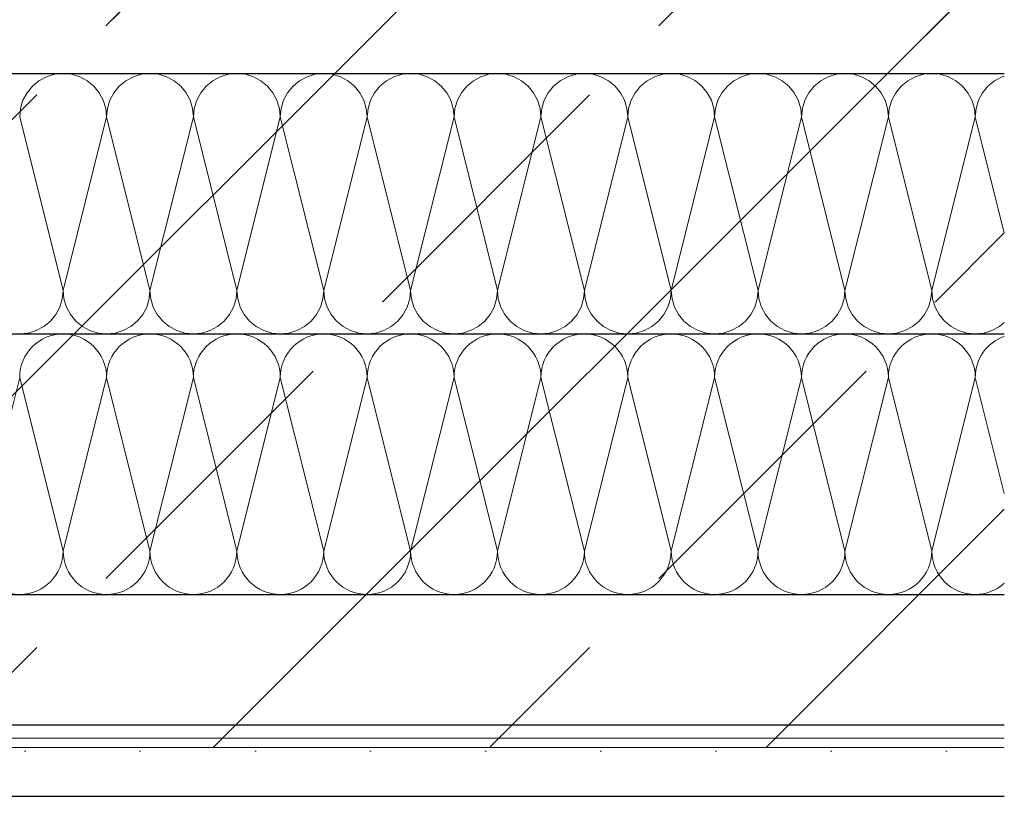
# Model space of a CAD drawing. Header units: metres. Extents: x -89 to 754, y -195 to 69.
# Tile 324 of 327: x 744.925 to 745.227, y -189.704 to -189.466. Entities that reach past the tile are written whole.
import ezdxf

# ---------------------------------------------------------------- set-up
doc = ezdxf.new("R2010")
doc.units = ezdxf.units.M
doc.header["$MEASUREMENT"] = 0
doc.layers.add('Neubau_10 Wand außen', color=7, linetype='Continuous')
pattern_1 = [(44.99999999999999, (711.8164932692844, -194.5164329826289), (-0.08485281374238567, 0.08485281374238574), []), (44.99999999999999, (711.7740668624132, -194.4740065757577), (-0.08485281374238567, 0.08485281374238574), [0.09, -0.03])]

# ---------------------------------------------------------------- blocks, each defined once
blk = doc.blocks.new('*X904', base_point=(711.8164932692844, -194.5164329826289))
at = {"layer": 'Neubau_10 Wand außen', "color": 8, "linetype": 'Continuous', "lineweight": 18}
for p, q in [((744.9117899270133, -189.628908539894), (744.9251232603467, -189.5755752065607)), ((744.93845659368, -189.628908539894), (744.9251232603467, -189.5755752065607)), ((744.93845659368, -189.628908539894), (744.9517899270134, -189.5755752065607)), ((744.9651232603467, -189.628908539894), (744.9517899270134, -189.5755752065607)), ((744.9651232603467, -189.628908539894), (744.97845659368, -189.5755752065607)), ((744.9917899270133, -189.628908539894), (744.97845659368, -189.5755752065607)), ((744.9917899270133, -189.628908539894), (745.0051232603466, -189.5755752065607)), ((745.01845659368, -189.628908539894), (745.0051232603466, -189.5755752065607)), ((745.01845659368, -189.628908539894), (745.0317899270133, -189.5755752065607)), ((745.0451232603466, -189.628908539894), (745.0317899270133, -189.5755752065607)), ((745.0451232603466, -189.628908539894), (745.05845659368, -189.5755752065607)), ((745.0717899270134, -189.628908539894), (745.05845659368, -189.5755752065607)), ((745.0717899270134, -189.628908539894), (745.0851232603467, -189.5755752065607)), ((745.09845659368, -189.628908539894), (745.0851232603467, -189.5755752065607)), ((745.09845659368, -189.628908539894), (745.1117899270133, -189.5755752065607)), ((745.1251232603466, -189.628908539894), (745.1117899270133, -189.5755752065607)), ((745.1251232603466, -189.628908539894), (745.13845659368, -189.5755752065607)), ((745.1517899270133, -189.628908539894), (745.13845659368, -189.5755752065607)), ((745.1517899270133, -189.628908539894), (745.1651232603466, -189.5755752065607)), ((745.17845659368, -189.628908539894), (745.1651232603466, -189.5755752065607)), ((745.17845659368, -189.628908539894), (745.1917899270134, -189.5755752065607)), ((745.2051232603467, -189.628908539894), (745.1917899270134, -189.5755752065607)), ((745.2051232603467, -189.628908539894), (745.21845659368, -189.5755752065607)), ((745.2273779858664, -189.6112607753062), (745.21845659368, -189.5755752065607))]:
    blk.add_line(p, q, dxfattribs=at)
for centre, radius, start, end in [((744.93845659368, -189.5755752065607), 0.01333333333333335, 90, 180), ((744.93845659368, -189.5755752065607), 0.01333333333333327, 0, 90), ((744.9651232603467, -189.5755752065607), 0.01333333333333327, 90, 180), ((744.9651232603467, -189.5755752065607), 0.01333333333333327, 0, 90), ((744.9917899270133, -189.5755752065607), 0.01333333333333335, 90, 180), ((744.9917899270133, -189.5755752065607), 0.01333333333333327, 0, 90), ((745.01845659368, -189.5755752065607), 0.01333333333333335, 90, 180), ((745.01845659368, -189.5755752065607), 0.01333333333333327, 0, 90), ((745.0451232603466, -189.5755752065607), 0.01333333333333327, 90, 180), ((745.0451232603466, -189.5755752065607), 0.01333333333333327, 0, 90), ((745.0717899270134, -189.5755752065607), 0.01333333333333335, 90, 180), ((745.0717899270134, -189.5755752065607), 0.01333333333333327, 0, 90), ((745.09845659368, -189.5755752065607), 0.01333333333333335, 90, 180), ((745.09845659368, -189.5755752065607), 0.01333333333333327, 0, 90), ((745.1251232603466, -189.5755752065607), 0.01333333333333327, 90, 180), ((745.1251232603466, -189.5755752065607), 0.01333333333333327, 0, 90), ((745.1517899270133, -189.5755752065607), 0.01333333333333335, 90, 180), ((745.1517899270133, -189.5755752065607), 0.01333333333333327, 0, 90), ((745.17845659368, -189.5755752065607), 0.01333333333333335, 90, 180), ((745.17845659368, -189.5755752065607), 0.01333333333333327, 0, 90), ((745.2051232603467, -189.5755752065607), 0.01333333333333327, 90, 180), ((745.2051232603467, -189.5755752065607), 0.01333333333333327, 0, 90), ((745.2317899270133, -189.5755752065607), 0.01333333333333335, 109.3231429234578, 180), ((744.9251232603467, -189.628908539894), 0.01333333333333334, 180, 270), ((744.9251232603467, -189.628908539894), 0.01333333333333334, 270, 0), ((744.9517899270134, -189.628908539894), 0.01333333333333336, 180, 270), ((744.9517899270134, -189.628908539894), 0.01333333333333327, 270, 0), ((744.97845659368, -189.628908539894), 0.01333333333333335, 180, 270), ((744.97845659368, -189.628908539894), 0.01333333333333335, 270, 0), ((745.0051232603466, -189.628908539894), 0.01333333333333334, 180, 270), ((745.0051232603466, -189.628908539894), 0.01333333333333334, 270, 0), ((745.0317899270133, -189.628908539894), 0.01333333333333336, 180, 270), ((745.0317899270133, -189.628908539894), 0.01333333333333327, 270, 0), ((745.05845659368, -189.628908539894), 0.01333333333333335, 180, 270), ((745.05845659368, -189.628908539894), 0.01333333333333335, 270, 0), ((745.0851232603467, -189.628908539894), 0.01333333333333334, 180, 270), ((745.0851232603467, -189.628908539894), 0.01333333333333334, 270, 0), ((745.1117899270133, -189.628908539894), 0.01333333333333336, 180, 270), ((745.1117899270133, -189.628908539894), 0.01333333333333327, 270, 0), ((745.13845659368, -189.628908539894), 0.01333333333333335, 180, 270), ((745.13845659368, -189.628908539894), 0.01333333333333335, 270, 0), ((745.1651232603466, -189.628908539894), 0.01333333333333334, 180, 270), ((745.1651232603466, -189.628908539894), 0.01333333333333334, 270, 0), ((745.1917899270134, -189.628908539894), 0.01333333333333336, 180, 270), ((745.1917899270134, -189.628908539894), 0.01333333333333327, 270, 0), ((745.21845659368, -189.628908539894), 0.01333333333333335, 180, 270), ((745.21845659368, -189.628908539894), 0.01333333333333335, 270, 311.997980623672)]:
    blk.add_arc(centre, radius, start, end, dxfattribs=at)
blk = doc.blocks.new('*X905', base_point=(711.8164932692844, -194.5164329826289))
at = {"layer": 'Neubau_10 Wand außen', "color": 8, "linetype": 'Continuous', "lineweight": 18}
for p, q in [((744.9333541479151, -189.4832568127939), (744.931048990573, -189.4844889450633)), ((744.9358553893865, -189.4824980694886), (744.9333541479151, -189.4832568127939)), ((744.9384565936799, -189.4822418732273), (744.9358553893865, -189.4824980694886)), ((744.9410577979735, -189.4824980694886), (744.9384565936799, -189.4822418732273)), ((744.9435590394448, -189.4832568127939), (744.9410577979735, -189.4824980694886)), ((744.9458641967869, -189.4844889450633), (744.9435590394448, -189.4832568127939)), ((744.9600208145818, -189.4832568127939), (744.9577156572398, -189.4844889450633)), ((744.9625220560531, -189.4824980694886), (744.9600208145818, -189.4832568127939)), ((744.9651232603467, -189.4822418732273), (744.9625220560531, -189.4824980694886)), ((744.9677244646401, -189.4824980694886), (744.9651232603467, -189.4822418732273)), ((744.9702257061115, -189.4832568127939), (744.9677244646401, -189.4824980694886)), ((744.9725308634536, -189.4844889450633), (744.9702257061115, -189.4832568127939)), ((744.9866874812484, -189.4832568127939), (744.9843823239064, -189.4844889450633)), ((744.9891887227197, -189.4824980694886), (744.9866874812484, -189.4832568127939)), ((744.9917899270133, -189.4822418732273), (744.9891887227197, -189.4824980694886)), ((744.9943911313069, -189.4824980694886), (744.9917899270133, -189.4822418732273)), ((744.9968923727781, -189.4832568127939), (744.9943911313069, -189.4824980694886)), ((744.9991975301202, -189.4844889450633), (744.9968923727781, -189.4832568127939)), ((745.0133541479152, -189.4832568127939), (745.011048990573, -189.4844889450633)), ((745.0158553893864, -189.4824980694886), (745.0133541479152, -189.4832568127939)), ((745.01845659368, -189.4822418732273), (745.0158553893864, -189.4824980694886)), ((745.0210577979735, -189.4824980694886), (745.01845659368, -189.4822418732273)), ((745.0235590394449, -189.4832568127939), (745.0210577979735, -189.4824980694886)), ((745.0258641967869, -189.4844889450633), (745.0235590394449, -189.4832568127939)), ((745.0400208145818, -189.4832568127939), (745.0377156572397, -189.4844889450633)), ((745.042522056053, -189.4824980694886), (745.0400208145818, -189.4832568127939)), ((745.0451232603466, -189.4822418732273), (745.042522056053, -189.4824980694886)), ((745.0477244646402, -189.4824980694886), (745.0451232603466, -189.4822418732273)), ((745.0502257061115, -189.4832568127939), (745.0477244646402, -189.4824980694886)), ((745.0525308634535, -189.4844889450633), (745.0502257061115, -189.4832568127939)), ((745.0666874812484, -189.4832568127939), (745.0643823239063, -189.4844889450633)), ((745.0691887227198, -189.4824980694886), (745.0666874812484, -189.4832568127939)), ((745.0717899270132, -189.4822418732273), (745.0691887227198, -189.4824980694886)), ((745.0743911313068, -189.4824980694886), (745.0717899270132, -189.4822418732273)), ((745.0768923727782, -189.4832568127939), (745.0743911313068, -189.4824980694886)), ((745.0791975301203, -189.4844889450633), (745.0768923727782, -189.4832568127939)), ((745.0933541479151, -189.4832568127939), (745.0910489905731, -189.4844889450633)), ((745.0958553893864, -189.4824980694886), (745.0933541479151, -189.4832568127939)), ((745.09845659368, -189.4822418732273), (745.0958553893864, -189.4824980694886)), ((745.1010577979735, -189.4824980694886), (745.09845659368, -189.4822418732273)), ((745.1035590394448, -189.4832568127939), (745.1010577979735, -189.4824980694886)), ((745.1058641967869, -189.4844889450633), (745.1035590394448, -189.4832568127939)), ((745.1200208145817, -189.4832568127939), (745.1177156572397, -189.4844889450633)), ((745.1225220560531, -189.4824980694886), (745.1200208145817, -189.4832568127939)), ((745.1251232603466, -189.4822418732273), (745.1225220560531, -189.4824980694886)), ((745.1277244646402, -189.4824980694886), (745.1251232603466, -189.4822418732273)), ((745.1302257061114, -189.4832568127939), (745.1277244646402, -189.4824980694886)), ((745.1325308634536, -189.4844889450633), (745.1302257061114, -189.4832568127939)), ((745.1466874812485, -189.4832568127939), (745.1443823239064, -189.4844889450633)), ((745.1491887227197, -189.4824980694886), (745.1466874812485, -189.4832568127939)), ((745.1517899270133, -189.4822418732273), (745.1491887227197, -189.4824980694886)), ((745.1543911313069, -189.4824980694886), (745.1517899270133, -189.4822418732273)), ((745.1568923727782, -189.4832568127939), (745.1543911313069, -189.4824980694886)), ((745.1591975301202, -189.4844889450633), (745.1568923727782, -189.4832568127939)), ((745.1733541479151, -189.4832568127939), (745.171048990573, -189.4844889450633)), ((745.1758553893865, -189.4824980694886), (745.1733541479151, -189.4832568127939)), ((745.1784565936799, -189.4822418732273), (745.1758553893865, -189.4824980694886)), ((745.1810577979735, -189.4824980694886), (745.1784566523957, -189.4822418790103)), ((745.1835590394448, -189.4832568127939), (745.1810577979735, -189.4824980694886)), ((745.185864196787, -189.4844889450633), (745.1835590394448, -189.4832568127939)), ((745.2000208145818, -189.4832568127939), (745.1977156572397, -189.4844889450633)), ((745.2025220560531, -189.4824980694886), (745.2000208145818, -189.4832568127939)), ((745.2051232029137, -189.482241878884), (745.2025220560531, -189.4824980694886)), ((745.2077244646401, -189.4824980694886), (745.2051233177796, -189.482241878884)), ((745.2102257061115, -189.4832568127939), (745.2077244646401, -189.4824980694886)), ((745.2125308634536, -189.4844889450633), (745.2102257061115, -189.4832568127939)), ((745.2266874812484, -189.4832568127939), (745.2243823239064, -189.4844889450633)), ((745.2273779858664, -189.483047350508), (745.2266874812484, -189.4832568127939)), ((744.9290285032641, -189.4861471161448), (744.9273703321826, -189.4881676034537)), ((744.931048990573, -189.4844889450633), (744.9290285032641, -189.4861471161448)), ((744.9478846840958, -189.4861471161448), (744.9458641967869, -189.4844889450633)), ((744.9495428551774, -189.4881676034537), (744.9478846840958, -189.4861471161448)), ((744.9556951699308, -189.4861471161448), (744.9540369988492, -189.4881676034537)), ((744.9577156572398, -189.4844889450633), (744.9556951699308, -189.4861471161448)), ((744.9745513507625, -189.4861471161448), (744.9725308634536, -189.4844889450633)), ((744.976209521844, -189.4881676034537), (744.9745513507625, -189.4861471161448)), ((744.9823618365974, -189.4861471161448), (744.9807036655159, -189.4881676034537)), ((744.9843823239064, -189.4844889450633), (744.9823618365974, -189.4861471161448)), ((745.0012180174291, -189.4861471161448), (744.9991975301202, -189.4844889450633)), ((745.0028761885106, -189.4881676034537), (745.0012180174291, -189.4861471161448)), ((745.0090285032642, -189.4861471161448), (745.0073703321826, -189.4881676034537)), ((745.011048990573, -189.4844889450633), (745.0090285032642, -189.4861471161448)), ((745.0278846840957, -189.4861471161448), (745.0258641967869, -189.4844889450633)), ((745.0295428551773, -189.4881676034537), (745.0278846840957, -189.4861471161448)), ((745.0356951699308, -189.4861471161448), (745.0340369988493, -189.4881676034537)), ((745.0377156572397, -189.4844889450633), (745.0356951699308, -189.4861471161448)), ((745.0545513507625, -189.4861471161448), (745.0525308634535, -189.4844889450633)), ((745.056209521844, -189.4881676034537), (745.0545513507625, -189.4861471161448)), ((745.0623618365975, -189.4861471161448), (745.0607036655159, -189.4881676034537)), ((745.0643823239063, -189.4844889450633), (745.0623618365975, -189.4861471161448)), ((745.0812180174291, -189.4861471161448), (745.0791975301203, -189.4844889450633)), ((745.0828761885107, -189.4881676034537), (745.0812180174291, -189.4861471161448)), ((745.0890285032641, -189.4861471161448), (745.0873703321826, -189.4881676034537)), ((745.0910489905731, -189.4844889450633), (745.0890285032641, -189.4861471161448)), ((745.1078846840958, -189.4861471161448), (745.1058641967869, -189.4844889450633)), ((745.1095428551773, -189.4881676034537), (745.1078846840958, -189.4861471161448)), ((745.1156951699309, -189.4861471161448), (745.1140369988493, -189.4881676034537)), ((745.1177156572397, -189.4844889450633), (745.1156951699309, -189.4861471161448)), ((745.1345513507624, -189.4861471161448), (745.1325308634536, -189.4844889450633)), ((745.136209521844, -189.4881676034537), (745.1345513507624, -189.4861471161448)), ((745.1423618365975, -189.4861471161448), (745.140703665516, -189.4881676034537)), ((745.1443823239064, -189.4844889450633), (745.1423618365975, -189.4861471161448)), ((745.1612180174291, -189.4861471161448), (745.1591975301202, -189.4844889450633)), ((745.1628761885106, -189.4881676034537), (745.1612180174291, -189.4861471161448)), ((745.1690285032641, -189.4861471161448), (745.1673703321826, -189.4881676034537)), ((745.171048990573, -189.4844889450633), (745.1690285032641, -189.4861471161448)), ((745.1878846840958, -189.4861471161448), (745.185864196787, -189.4844889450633)), ((745.1895428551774, -189.4881676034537), (745.1878846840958, -189.4861471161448)), ((745.1956951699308, -189.4861471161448), (745.1940369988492, -189.4881676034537)), ((745.1977156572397, -189.4844889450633), (745.1956951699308, -189.4861471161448)), ((745.2145513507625, -189.4861471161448), (745.2125308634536, -189.4844889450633)), ((745.216209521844, -189.4881676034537), (745.2145513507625, -189.4861471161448)), ((745.2223618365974, -189.4861471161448), (745.2207036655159, -189.4881676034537)), ((745.2243823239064, -189.4844889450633), (745.2223618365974, -189.4861471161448)), ((744.9273703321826, -189.4881676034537), (744.9261381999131, -189.4904727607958)), ((744.9507749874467, -189.4904727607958), (744.9495428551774, -189.4881676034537)), ((744.9540369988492, -189.4881676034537), (744.9528048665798, -189.4904727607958)), ((744.9774416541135, -189.4904727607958), (744.976209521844, -189.4881676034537)), ((744.9807036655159, -189.4881676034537), (744.9794715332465, -189.4904727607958)), ((745.0041083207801, -189.4904727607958), (745.0028761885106, -189.4881676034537)), ((745.0073703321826, -189.4881676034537), (745.0061381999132, -189.4904727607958)), ((745.0307749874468, -189.4904727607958), (745.0295428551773, -189.4881676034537)), ((745.0340369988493, -189.4881676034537), (745.0328048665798, -189.4904727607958)), ((745.0574416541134, -189.4904727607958), (745.056209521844, -189.4881676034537)), ((745.0607036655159, -189.4881676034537), (745.0594715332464, -189.4904727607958)), ((745.0841083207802, -189.4904727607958), (745.0828761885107, -189.4881676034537)), ((745.0873703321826, -189.4881676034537), (745.0861381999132, -189.4904727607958)), ((745.1107749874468, -189.4904727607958), (745.1095428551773, -189.4881676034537)), ((745.1140369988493, -189.4881676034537), (745.1128048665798, -189.4904727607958)), ((745.1374416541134, -189.4904727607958), (745.136209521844, -189.4881676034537)), ((745.140703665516, -189.4881676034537), (745.1394715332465, -189.4904727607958)), ((745.1641083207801, -189.4904727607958), (745.1628761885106, -189.4881676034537)), ((745.1673703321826, -189.4881676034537), (745.1661381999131, -189.4904727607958)), ((745.1907749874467, -189.4904727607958), (745.1895428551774, -189.4881676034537)), ((745.1940369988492, -189.4881676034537), (745.1928048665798, -189.4904727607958)), ((745.2174416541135, -189.4904727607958), (745.216209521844, -189.4881676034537)), ((745.2207036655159, -189.4881676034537), (745.2194715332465, -189.4904727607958)), ((744.9261381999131, -189.4904727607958), (744.925379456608, -189.4929740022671)), ((744.951533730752, -189.4929740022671), (744.9507749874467, -189.4904727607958)), ((744.9528048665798, -189.4904727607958), (744.9520461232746, -189.4929740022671)), ((744.9782003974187, -189.4929740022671), (744.9774416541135, -189.4904727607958)), ((744.9794715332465, -189.4904727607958), (744.9787127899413, -189.4929740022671)), ((745.0048670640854, -189.4929740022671), (745.0041083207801, -189.4904727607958)), ((745.0061381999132, -189.4904727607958), (745.0053794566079, -189.4929740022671)), ((745.031533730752, -189.4929740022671), (745.0307749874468, -189.4904727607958)), ((745.0328048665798, -189.4904727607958), (745.0320461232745, -189.4929740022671)), ((745.0582003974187, -189.4929740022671), (745.0574416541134, -189.4904727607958)), ((745.0594715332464, -189.4904727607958), (745.0587127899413, -189.4929740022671)), ((745.0848670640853, -189.4929740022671), (745.0841083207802, -189.4904727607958)), ((745.0861381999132, -189.4904727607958), (745.0853794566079, -189.4929740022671)), ((745.111533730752, -189.4929740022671), (745.1107749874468, -189.4904727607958)), ((745.1128048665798, -189.4904727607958), (745.1120461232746, -189.4929740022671)), ((745.1382003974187, -189.4929740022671), (745.1374416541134, -189.4904727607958)), ((745.1394715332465, -189.4904727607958), (745.1387127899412, -189.4929740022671)), ((745.1648670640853, -189.4929740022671), (745.1641083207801, -189.4904727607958)), ((745.1661381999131, -189.4904727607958), (745.1653794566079, -189.4929740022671)), ((745.191533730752, -189.4929740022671), (745.1907749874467, -189.4904727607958)), ((745.1928048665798, -189.4904727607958), (745.1920461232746, -189.4929740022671)), ((745.2182003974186, -189.4929740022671), (745.2174416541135, -189.4904727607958)), ((745.2194715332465, -189.4904727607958), (745.2187127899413, -189.4929740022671)), ((744.925379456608, -189.4929740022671), (744.9251232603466, -189.4955752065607)), ((744.9384565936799, -189.548908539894), (744.9251232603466, -189.4955752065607)), ((744.9384565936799, -189.548908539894), (744.9517899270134, -189.4955752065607)), ((744.9517899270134, -189.4955752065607), (744.951533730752, -189.4929740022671)), ((744.9520461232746, -189.4929740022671), (744.9517899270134, -189.4955752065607)), ((744.9651232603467, -189.548908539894), (744.9517899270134, -189.4955752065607)), ((744.9651232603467, -189.548908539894), (744.97845659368, -189.4955752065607)), ((744.97845659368, -189.4955752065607), (744.9782003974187, -189.4929740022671)), ((744.9787127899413, -189.4929740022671), (744.97845659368, -189.4955752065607)), ((744.9917899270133, -189.548908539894), (744.97845659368, -189.4955752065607)), ((744.9917899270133, -189.548908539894), (745.0051232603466, -189.4955752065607)), ((745.0051232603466, -189.4955752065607), (745.0048670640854, -189.4929740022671)), ((745.0053794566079, -189.4929740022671), (745.0051232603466, -189.4955752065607)), ((745.01845659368, -189.548908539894), (745.0051232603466, -189.4955752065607)), ((745.01845659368, -189.548908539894), (745.0317899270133, -189.4955752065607)), ((745.0317899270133, -189.4955752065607), (745.031533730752, -189.4929740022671)), ((745.0320461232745, -189.4929740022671), (745.0317899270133, -189.4955752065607)), ((745.0451232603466, -189.548908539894), (745.0317899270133, -189.4955752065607)), ((745.0451232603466, -189.548908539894), (745.0584565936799, -189.4955752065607)), ((745.0584565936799, -189.4955752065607), (745.0582003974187, -189.4929740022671)), ((745.0587127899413, -189.4929740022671), (745.0584565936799, -189.4955752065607)), ((745.0717899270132, -189.548908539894), (745.0584565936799, -189.4955752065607)), ((745.0717899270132, -189.548908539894), (745.0851232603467, -189.4955752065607)), ((745.0851232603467, -189.4955752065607), (745.0848670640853, -189.4929740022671)), ((745.0853794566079, -189.4929740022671), (745.0851232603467, -189.4955752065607)), ((745.09845659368, -189.548908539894), (745.0851232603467, -189.4955752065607)), ((745.09845659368, -189.548908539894), (745.1117899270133, -189.4955752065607)), ((745.1117899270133, -189.4955752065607), (745.111533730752, -189.4929740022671)), ((745.1120461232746, -189.4929740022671), (745.1117899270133, -189.4955752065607)), ((745.1251232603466, -189.548908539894), (745.1117899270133, -189.4955752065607)), ((745.1251232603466, -189.548908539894), (745.13845659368, -189.4955752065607)), ((745.13845659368, -189.4955752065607), (745.1382003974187, -189.4929740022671)), ((745.1387127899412, -189.4929740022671), (745.13845659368, -189.4955752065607)), ((745.1517899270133, -189.548908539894), (745.13845659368, -189.4955752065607)), ((745.1517899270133, -189.548908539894), (745.1651232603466, -189.4955752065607)), ((745.1651232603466, -189.4955752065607), (745.1648670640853, -189.4929740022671)), ((745.1653794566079, -189.4929740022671), (745.1651232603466, -189.4955752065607)), ((745.1784565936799, -189.548908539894), (745.1651232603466, -189.4955752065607)), ((745.1784565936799, -189.548908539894), (745.1917899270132, -189.4955752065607)), ((745.1917899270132, -189.4955752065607), (745.191533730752, -189.4929740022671)), ((745.1920461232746, -189.4929740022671), (745.1917899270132, -189.4955752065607)), ((745.2051232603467, -189.548908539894), (745.1917899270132, -189.4955752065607)), ((745.2051232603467, -189.548908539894), (745.21845659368, -189.4955752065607)), ((745.21845659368, -189.4955752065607), (745.2182003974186, -189.4929740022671)), ((745.2187127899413, -189.4929740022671), (745.21845659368, -189.4955752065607)), ((745.2273779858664, -189.5312607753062), (745.21845659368, -189.4955752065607)), ((744.9382003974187, -189.5515097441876), (744.9384565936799, -189.548908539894)), ((744.9384565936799, -189.548908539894), (744.9387127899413, -189.5515097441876)), ((744.9648670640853, -189.5515097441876), (744.9651232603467, -189.548908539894)), ((744.9651232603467, -189.548908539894), (744.9653794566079, -189.5515097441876)), ((744.991533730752, -189.5515097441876), (744.9917899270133, -189.548908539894)), ((744.9917899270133, -189.548908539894), (744.9920461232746, -189.5515097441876)), ((745.0182003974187, -189.5515097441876), (745.01845659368, -189.548908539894)), ((745.01845659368, -189.548908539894), (745.0187127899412, -189.5515097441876)), ((745.0448670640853, -189.5515097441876), (745.0451232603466, -189.548908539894)), ((745.0451232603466, -189.548908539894), (745.0453794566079, -189.5515097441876)), ((745.071533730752, -189.5515097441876), (745.0717899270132, -189.548908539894)), ((745.0717899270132, -189.548908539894), (745.0720461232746, -189.5515097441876)), ((745.0982003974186, -189.5515097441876), (745.09845659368, -189.548908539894)), ((745.09845659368, -189.548908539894), (745.0987127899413, -189.5515097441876)), ((745.1248670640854, -189.5515097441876), (745.1251232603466, -189.548908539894)), ((745.1251232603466, -189.548908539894), (745.1253794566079, -189.5515097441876)), ((745.151533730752, -189.5515097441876), (745.1517899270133, -189.548908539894)), ((745.1517899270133, -189.548908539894), (745.1520461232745, -189.5515097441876)), ((745.1782003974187, -189.5515097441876), (745.1784565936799, -189.548908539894)), ((745.1784565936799, -189.548908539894), (745.1787127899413, -189.5515097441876)), ((745.2048670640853, -189.5515097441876), (745.2051232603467, -189.548908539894)), ((745.2051232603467, -189.548908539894), (745.205379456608, -189.5515097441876)), ((744.9374416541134, -189.5540109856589), (744.9382003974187, -189.5515097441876)), ((744.9387127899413, -189.5515097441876), (744.9394715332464, -189.5540109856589)), ((744.9641083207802, -189.5540109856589), (744.9648670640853, -189.5515097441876)), ((744.9653794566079, -189.5515097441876), (744.9661381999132, -189.5540109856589)), ((744.9907749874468, -189.5540109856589), (744.991533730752, -189.5515097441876)), ((744.9920461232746, -189.5515097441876), (744.9928048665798, -189.5540109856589)), ((745.0174416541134, -189.5540109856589), (745.0182003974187, -189.5515097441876)), ((745.0187127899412, -189.5515097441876), (745.0194715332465, -189.5540109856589)), ((745.0441083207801, -189.5540109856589), (745.0448670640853, -189.5515097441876)), ((745.0453794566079, -189.5515097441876), (745.0461381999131, -189.5540109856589)), ((745.0707749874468, -189.5540109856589), (745.071533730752, -189.5515097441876)), ((745.0720461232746, -189.5515097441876), (745.0728048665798, -189.5540109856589)), ((745.0974416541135, -189.5540109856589), (745.0982003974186, -189.5515097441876)), ((745.0987127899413, -189.5515097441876), (745.0994715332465, -189.5540109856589)), ((745.1241083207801, -189.5540109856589), (745.1248670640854, -189.5515097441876)), ((745.1253794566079, -189.5515097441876), (745.1261381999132, -189.5540109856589)), ((745.1507749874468, -189.5540109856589), (745.151533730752, -189.5515097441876)), ((745.1520461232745, -189.5515097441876), (745.1528048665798, -189.5540109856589)), ((745.1774416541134, -189.5540109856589), (745.1782003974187, -189.5515097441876)), ((745.1787127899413, -189.5515097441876), (745.1794715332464, -189.5540109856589)), ((745.2041083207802, -189.5540109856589), (745.2048670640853, -189.5515097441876)), ((745.205379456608, -189.5515097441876), (745.2061381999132, -189.5540109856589)), ((744.936209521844, -189.5563161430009), (744.9374416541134, -189.5540109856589)), ((744.9394715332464, -189.5540109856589), (744.9407036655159, -189.5563161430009)), ((744.9628761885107, -189.5563161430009), (744.9641083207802, -189.5540109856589)), ((744.9661381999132, -189.5540109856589), (744.9673703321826, -189.5563161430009)), ((744.9895428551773, -189.5563161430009), (744.9907749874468, -189.5540109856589)), ((744.9928048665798, -189.5540109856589), (744.9940369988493, -189.5563161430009)), ((745.016209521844, -189.5563161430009), (745.0174416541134, -189.5540109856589)), ((745.0194715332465, -189.5540109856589), (745.020703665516, -189.5563161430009)), ((745.0428761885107, -189.5563161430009), (745.0441083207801, -189.5540109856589)), ((745.0461381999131, -189.5540109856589), (745.0473703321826, -189.5563161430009)), ((745.0695428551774, -189.5563161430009), (745.0707749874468, -189.5540109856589)), ((745.0728048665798, -189.5540109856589), (745.0740369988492, -189.5563161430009)), ((745.096209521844, -189.5563161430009), (745.0974416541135, -189.5540109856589)), ((745.0994715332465, -189.5540109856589), (745.1007036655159, -189.5563161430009)), ((745.1228761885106, -189.5563161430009), (745.1241083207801, -189.5540109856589)), ((745.1261381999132, -189.5540109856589), (745.1273703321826, -189.5563161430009)), ((745.1495428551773, -189.5563161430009), (745.1507749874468, -189.5540109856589)), ((745.1528048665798, -189.5540109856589), (745.1540369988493, -189.5563161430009)), ((745.176209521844, -189.5563161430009), (745.1774416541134, -189.5540109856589)), ((745.1794715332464, -189.5540109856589), (745.1807036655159, -189.5563161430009)), ((745.2028761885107, -189.5563161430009), (745.2041083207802, -189.5540109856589)), ((745.2061381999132, -189.5540109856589), (745.2073703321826, -189.5563161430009)), ((744.9325308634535, -189.5599948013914), (744.9345513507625, -189.5583366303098)), ((744.9345513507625, -189.5583366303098), (744.936209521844, -189.5563161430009)), ((744.9407036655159, -189.5563161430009), (744.9423618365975, -189.5583366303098)), ((744.9423618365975, -189.5583366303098), (744.9443823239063, -189.5599948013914)), ((744.9591975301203, -189.5599948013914), (744.9612180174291, -189.5583366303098)), ((744.9612180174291, -189.5583366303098), (744.9628761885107, -189.5563161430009)), ((744.9673703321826, -189.5563161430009), (744.9690285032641, -189.5583366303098)), ((744.9690285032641, -189.5583366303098), (744.9710489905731, -189.5599948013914)), ((744.9858641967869, -189.5599948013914), (744.9878846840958, -189.5583366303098)), ((744.9878846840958, -189.5583366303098), (744.9895428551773, -189.5563161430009)), ((744.9940369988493, -189.5563161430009), (744.9956951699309, -189.5583366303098)), ((744.9956951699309, -189.5583366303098), (744.9977156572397, -189.5599948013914)), ((745.0125308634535, -189.5599948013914), (745.0145513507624, -189.5583366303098)), ((745.0145513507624, -189.5583366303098), (745.016209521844, -189.5563161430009)), ((745.020703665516, -189.5563161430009), (745.0223618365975, -189.5583366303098)), ((745.0223618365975, -189.5583366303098), (745.0243823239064, -189.5599948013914)), ((745.0391975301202, -189.5599948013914), (745.0412180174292, -189.5583366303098)), ((745.0412180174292, -189.5583366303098), (745.0428761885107, -189.5563161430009)), ((745.0473703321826, -189.5563161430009), (745.0490285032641, -189.5583366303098)), ((745.0490285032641, -189.5583366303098), (745.051048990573, -189.5599948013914)), ((745.0658641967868, -189.5599948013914), (745.0678846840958, -189.5583366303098)), ((745.0678846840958, -189.5583366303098), (745.0695428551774, -189.5563161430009)), ((745.0740369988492, -189.5563161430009), (745.0756951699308, -189.5583366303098)), ((745.0756951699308, -189.5583366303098), (745.0777156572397, -189.5599948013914)), ((745.0925308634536, -189.5599948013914), (745.0945513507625, -189.5583366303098)), ((745.0945513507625, -189.5583366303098), (745.096209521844, -189.5563161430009)), ((745.1007036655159, -189.5563161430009), (745.1023618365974, -189.5583366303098)), ((745.1023618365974, -189.5583366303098), (745.1043823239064, -189.5599948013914)), ((745.1191975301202, -189.5599948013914), (745.1212180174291, -189.5583366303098)), ((745.1212180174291, -189.5583366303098), (745.1228761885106, -189.5563161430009)), ((745.1273703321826, -189.5563161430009), (745.1290285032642, -189.5583366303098)), ((745.1290285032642, -189.5583366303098), (745.131048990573, -189.5599948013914)), ((745.1458641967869, -189.5599948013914), (745.1478846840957, -189.5583366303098)), ((745.1478846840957, -189.5583366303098), (745.1495428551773, -189.5563161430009)), ((745.1540369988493, -189.5563161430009), (745.1556951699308, -189.5583366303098)), ((745.1556951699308, -189.5583366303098), (745.1577156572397, -189.5599948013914)), ((745.1725308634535, -189.5599948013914), (745.1745513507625, -189.5583366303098)), ((745.1745513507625, -189.5583366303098), (745.176209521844, -189.5563161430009)), ((745.1807036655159, -189.5563161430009), (745.1823618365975, -189.5583366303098)), ((745.1823618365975, -189.5583366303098), (745.1843823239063, -189.5599948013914)), ((745.1991975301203, -189.5599948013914), (745.2012180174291, -189.5583366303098)), ((745.2012180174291, -189.5583366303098), (745.2028761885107, -189.5563161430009)), ((745.2073703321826, -189.5563161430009), (745.2090285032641, -189.5583366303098)), ((745.2090285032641, -189.5583366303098), (745.2110489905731, -189.5599948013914)), ((745.2258641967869, -189.5599948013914), (745.2273779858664, -189.5587524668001)), ((744.9251232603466, -189.5622418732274), (744.9277244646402, -189.5619856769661)), ((744.9277244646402, -189.5619856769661), (744.9302257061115, -189.5612269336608)), ((744.9302257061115, -189.5612269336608), (744.9325308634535, -189.5599948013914)), ((744.9443823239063, -189.5599948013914), (744.9466874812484, -189.5612269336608)), ((744.9466874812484, -189.5612269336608), (744.9491887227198, -189.5619856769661)), ((744.9491887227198, -189.5619856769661), (744.9517899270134, -189.5622418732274)), ((744.9517899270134, -189.5622418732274), (744.9543911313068, -189.5619856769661)), ((744.9543911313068, -189.5619856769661), (744.9568923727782, -189.5612269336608)), ((744.9568923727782, -189.5612269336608), (744.9591975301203, -189.5599948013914)), ((744.9710489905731, -189.5599948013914), (744.9733541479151, -189.5612269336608)), ((744.9733541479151, -189.5612269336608), (744.9758553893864, -189.5619856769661)), ((744.9758553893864, -189.5619856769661), (744.97845659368, -189.5622418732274)), ((744.97845659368, -189.5622418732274), (744.9810577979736, -189.5619856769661)), ((744.9810577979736, -189.5619856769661), (744.9835590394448, -189.5612269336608)), ((744.9835590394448, -189.5612269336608), (744.9858641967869, -189.5599948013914)), ((744.9977156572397, -189.5599948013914), (745.0000208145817, -189.5612269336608)), ((745.0000208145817, -189.5612269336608), (745.0025220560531, -189.5619856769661)), ((745.0025220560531, -189.5619856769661), (745.0051232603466, -189.5622418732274)), ((745.0051232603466, -189.5622418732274), (745.0077244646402, -189.5619856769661)), ((745.0077244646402, -189.5619856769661), (745.0102257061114, -189.5612269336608)), ((745.0102257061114, -189.5612269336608), (745.0125308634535, -189.5599948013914)), ((745.0243823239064, -189.5599948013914), (745.0266874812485, -189.5612269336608)), ((745.0266874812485, -189.5612269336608), (745.0291887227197, -189.5619856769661)), ((745.0291887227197, -189.5619856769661), (745.0317899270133, -189.5622418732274)), ((745.0317899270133, -189.5622418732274), (745.0343911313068, -189.5619856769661)), ((745.0343911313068, -189.5619856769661), (745.0368923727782, -189.5612269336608)), ((745.0368923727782, -189.5612269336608), (745.0391975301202, -189.5599948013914)), ((745.051048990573, -189.5599948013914), (745.0533541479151, -189.5612269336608)), ((745.0533541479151, -189.5612269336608), (745.0558553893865, -189.5619856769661)), ((745.0558553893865, -189.5619856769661), (745.0584565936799, -189.5622418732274)), ((745.0584565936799, -189.5622418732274), (745.0610577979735, -189.5619856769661)), ((745.0610577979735, -189.5619856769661), (745.0635590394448, -189.5612269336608)), ((745.0635590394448, -189.5612269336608), (745.0658641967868, -189.5599948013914)), ((745.0777156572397, -189.5599948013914), (745.0800208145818, -189.5612269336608)), ((745.0800208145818, -189.5612269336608), (745.0825220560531, -189.5619856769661)), ((745.0825220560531, -189.5619856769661), (745.0851232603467, -189.5622418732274)), ((745.0851232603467, -189.5622418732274), (745.0877244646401, -189.5619856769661)), ((745.0877244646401, -189.5619856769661), (745.0902257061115, -189.5612269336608)), ((745.0902257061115, -189.5612269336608), (745.0925308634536, -189.5599948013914)), ((745.1043823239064, -189.5599948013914), (745.1066874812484, -189.5612269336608)), ((745.1066874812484, -189.5612269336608), (745.1091887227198, -189.5619856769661)), ((745.1091887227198, -189.5619856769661), (745.1117899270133, -189.5622418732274)), ((745.1117899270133, -189.5622418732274), (745.1143911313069, -189.5619856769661)), ((745.1143911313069, -189.5619856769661), (745.1168923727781, -189.5612269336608)), ((745.1168923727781, -189.5612269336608), (745.1191975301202, -189.5599948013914)), ((745.131048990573, -189.5599948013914), (745.133354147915, -189.5612269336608)), ((745.133354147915, -189.5612269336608), (745.1358553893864, -189.5619856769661)), ((745.1358553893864, -189.5619856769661), (745.13845659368, -189.5622418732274)), ((745.13845659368, -189.5622418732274), (745.1410577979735, -189.5619856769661)), ((745.1410577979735, -189.5619856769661), (745.1435590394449, -189.5612269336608)), ((745.1435590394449, -189.5612269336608), (745.1458641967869, -189.5599948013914)), ((745.1577156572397, -189.5599948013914), (745.1600208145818, -189.5612269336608)), ((745.1600208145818, -189.5612269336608), (745.162522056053, -189.5619856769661)), ((745.162522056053, -189.5619856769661), (745.1651232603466, -189.5622418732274)), ((745.1651232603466, -189.5622418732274), (745.1677244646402, -189.5619856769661)), ((745.1677244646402, -189.5619856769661), (745.1702257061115, -189.5612269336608)), ((745.1702257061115, -189.5612269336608), (745.1725308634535, -189.5599948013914)), ((745.1843823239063, -189.5599948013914), (745.1866874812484, -189.5612269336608)), ((745.1866874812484, -189.5612269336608), (745.1891887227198, -189.5619856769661)), ((745.1891887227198, -189.5619856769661), (745.1917898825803, -189.5622418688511)), ((745.1917899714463, -189.5622418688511), (745.1943911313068, -189.5619856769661)), ((745.1943911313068, -189.5619856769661), (745.1968923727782, -189.5612269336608)), ((745.1968923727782, -189.5612269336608), (745.1991975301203, -189.5599948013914)), ((745.2110489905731, -189.5599948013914), (745.2133541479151, -189.5612269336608)), ((745.2133541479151, -189.5612269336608), (745.2158553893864, -189.5619856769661)), ((745.2158553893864, -189.5619856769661), (745.2184565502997, -189.5622418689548)), ((745.2184566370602, -189.5622418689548), (745.2210577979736, -189.5619856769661)), ((745.2210577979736, -189.5619856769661), (745.2235590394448, -189.5612269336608)), ((745.2235590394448, -189.5612269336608), (745.2258641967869, -189.5599948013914))]:
    blk.add_line(p, q, dxfattribs=at)

msp = doc.modelspace()

# ---------------------------------------------------------------- hatches: boundary and pattern name
at = {"layer": 'Neubau_10 Wand außen', "linetype": 'Continuous', "lineweight": 13}
h = msp.add_hatch(dxfattribs=at)
h.set_pattern_fill('Beton_Stahlbeton_0002', style=0, pattern_type=2)
h.set_pattern_definition(pattern_1)
h.paths.add_polyline_path([(745.2273779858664, -189.2422418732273), (744.2273779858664, -189.2422418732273), (744.2273779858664, -189.4822418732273), (745.2273779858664, -189.4822418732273)])
h = msp.add_hatch(dxfattribs=at)
h.set_pattern_fill('Beton_Stahlbeton_0002', style=0, pattern_type=2)
h.set_pattern_definition(pattern_1)
h.paths.add_polyline_path([(745.2273779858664, -189.6892418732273), (744.2273779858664, -189.6892418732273), (744.2273779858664, -189.4492418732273), (745.2273779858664, -189.4492418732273)])
at = {"layer": 'Neubau_10 Wand außen', "linetype": 'Continuous', "lineweight": 18}
h = msp.add_hatch(dxfattribs=at)
h.set_pattern_fill('Holzwerkstoff_Sperrholz__D1', color=8, style=0, pattern_type=2)
h.set_pattern_definition([(0, (711.8164932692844, -194.5164329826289), (0, 0.0300000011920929), [])])
h.paths.add_polyline_path([(744.2273779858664, -189.7042418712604), (745.2273779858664, -189.7042418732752), (745.2273779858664, -189.6822418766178), (744.2273779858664, -189.6822418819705)])
at = {"layer": 'Neubau_10 Wand außen', "linetype": 'Continuous', "lineweight": 13}
h = msp.add_hatch(dxfattribs=at)
h.set_pattern_fill('Gips_0002', style=0, pattern_type=2)
h.set_pattern_definition([(45, (711.8164932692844, -194.5164329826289), (-0.01767766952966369, 0.01767766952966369), [0, -0.025])])
h.paths.add_polyline_path([(745.2273779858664, -189.7042418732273), (744.2273779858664, -189.7042418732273), (744.2273779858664, -189.6892418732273), (745.2273779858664, -189.6892418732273)])

# ---------------------------------------------------------------- linework, layer by layer
at = {"layer": 'Neubau_10 Wand außen', "color": 7, "linetype": 'Continuous', "lineweight": 25}
for p, q in [((744.2273779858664, -189.4822418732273), (745.2273779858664, -189.4822418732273)), ((744.2273779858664, -189.5622418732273), (745.2273779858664, -189.5622418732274)), ((744.2273779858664, -189.6422418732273), (745.2273779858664, -189.6422418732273)), ((744.2273779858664, -189.6822418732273), (745.2273779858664, -189.6822418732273))]:
    msp.add_line(p, q, dxfattribs=at)
at = {"layer": 'Neubau_10 Wand außen', "color": 7, "linetype": 'Continuous', "lineweight": 18}
msp.add_line((745.2273779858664, -189.6892418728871), (744.2273779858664, -189.6892418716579), dxfattribs=at)
at = {"layer": 'Neubau_10 Wand außen', "color": 7, "linetype": 'Continuous', "lineweight": 25}
msp.add_lwpolyline([(744.2273779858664, -189.7042418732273), (745.2273779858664, -189.7042418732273)], dxfattribs=at)
at = {"layer": 'Neubau_10 Wand außen', "color": 7, "linetype": 'Continuous', "lineweight": 18}
msp.add_lwpolyline([(745.2273779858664, -189.7042418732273), (744.2273779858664, -189.7042418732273)], dxfattribs=at)

# ---------------------------------------------------------------- block references
at = {"layer": 'Neubau_10 Wand außen', "color": 8, "linetype": 'Continuous', "lineweight": 18}
for name in ['*X905', '*X904']:
    msp.add_blockref(name, (711.8164932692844, -194.5164329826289), dxfattribs=at)

doc.saveas('drawing.dxf')
